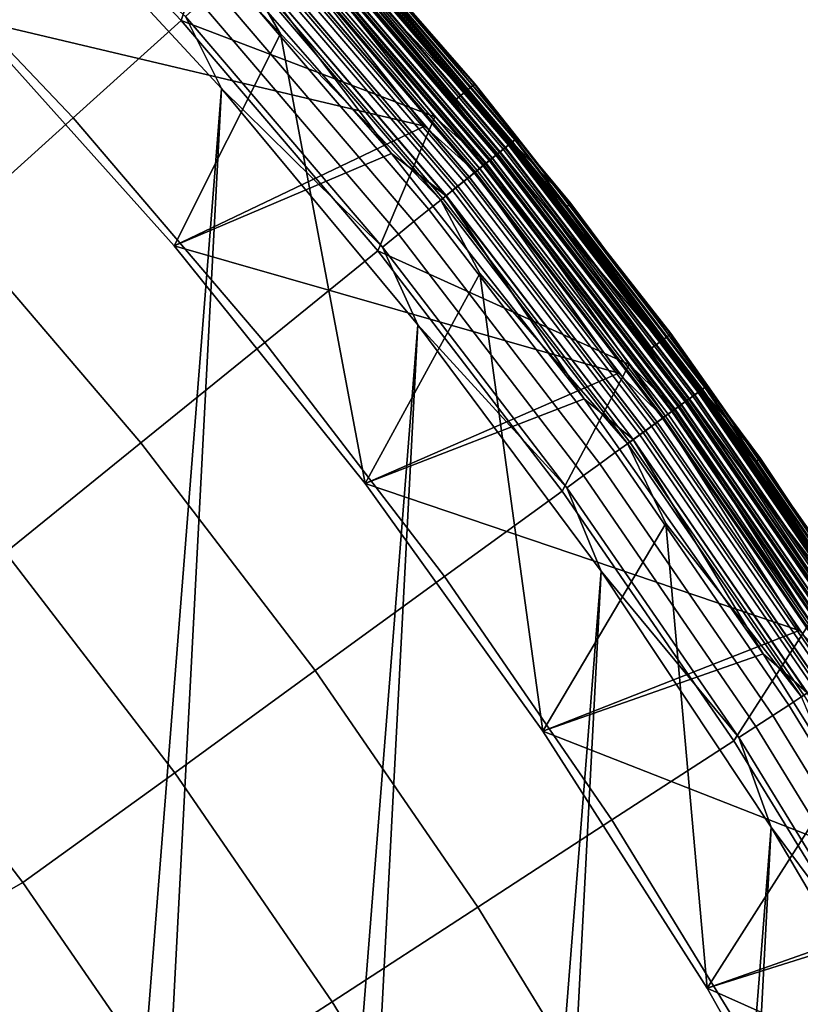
# Model space of a CAD drawing. Header units: metres. Extents: x -167 to 28, y -50 to 27.
# Tile 327 of 331: x 19.07 to 22.67, y 13.31 to 17.85. Entities that reach past the tile are written whole.
import ezdxf

# ---------------------------------------------------------------- set-up
doc = ezdxf.new("R2010")
doc.units = ezdxf.units.M
doc.layers.add('solid_12_065_011_XXX', color=7, linetype='CONTINUOUS')

msp = doc.modelspace()

# ---------------------------------------------------------------- linework, layer by layer
at = {"layer": 'solid_12_065_011_XXX'}
for points in [[(21.613186, 17.000004, 24), (20.602514, 18.059803, 0.996509), (19.612125, 19.130724, 0.996509), (20.678148, 18.125786, 24)], [(18.382111, 18.382111, 129.094391), (19.318964, 17.394875, 129.094391), (19.817278, 17.843557, 127.764793), (18.856258, 18.856258, 127.764793)], [(20.275135, 17.781509, 24.5), (19.299681, 18.835749, 24.5), (18.845184, 17.851133, 24.5), (19.784014, 16.804665, 24.5)], [(18.856258, 18.856258, 127.764793), (19.817278, 17.843557, 127.764793), (20.030563, 18.491367, 126.423683)], [(20.093874, 18.092606, 24.494911), (19.299681, 18.835749, 24.5), (20.275135, 17.781509, 24.5)], [(21.170435, 17.551716, 25.5), (20.206289, 18.653576, 25.5), (20.206289, 18.653576, 110.5), (21.170435, 17.551716, 110.5)], [(20.432768, 18.397747, 110.570518), (21.170435, 17.551716, 110.5), (20.206289, 18.653576, 110.5)], [(20.432701, 18.397686, 25.428843), (20.206289, 18.653576, 25.5), (21.170435, 17.551716, 25.5)], [(21.168413, 17.550016, 111.80262), (20.204359, 18.651772, 111.80262), (20.114178, 18.56856, 125.863533), (21.073925, 17.471725, 125.863533)], [(20.432051, 18.3971, 111.755402), (20.204359, 18.651772, 111.80262), (21.168413, 17.550016, 111.80262)], [(19.041513, 18.570009, 0.2), (20.00272, 17.530422, 0.2), (16.99617, -20.458609, 0.2)], [(19.837223, 17.861515, 0.205801), (20.00272, 17.530422, 0.2), (19.041513, 18.570009, 0.2)], [(20.337305, 18.311792, 126.006737), (21.073925, 17.471725, 125.863533), (20.114178, 18.56856, 125.863533)], [(20.294804, 18.273523, 126.288391), (20.030563, 18.491367, 126.423683), (19.817278, 17.843557, 127.764793), (20.98632, 17.399096, 126.423683)], [(20.246376, 18.229918, 111.503677), (20.939203, 17.356457, 111.5), (18.845179, 17.851141, 111.5), (19.985649, 18.44643, 111.5)], [(17.861126, 17.861126, 130.388458), (18.771425, 16.901869, 130.388458), (19.318964, 17.394875, 129.094391), (18.382111, 18.382111, 129.094391)], [(20.421417, 18.387526, 25.359066), (21.355759, 17.293552, 25.359066), (21.336353, 17.277838, 25.292162), (20.402861, 18.370817, 25.292162)], [(21.355898, 17.293665, 110.64032), (20.421551, 18.387648, 110.64032), (20.403059, 18.370996, 110.707253), (21.336561, 17.278006, 110.707253)], [(21.344669, 17.284573, 111.665352), (20.410812, 18.377977, 111.665352), (20.424082, 18.389927, 111.709244), (21.358545, 17.295809, 111.709244)], [(20.432701, 18.397686, 25.428843), (21.367559, 17.303108, 25.428843), (21.355759, 17.293552, 25.359066), (20.421417, 18.387526, 25.359066)], [(21.36763, 17.303165, 110.570518), (20.432768, 18.397747, 110.570518), (20.421551, 18.387648, 110.64032), (21.355898, 17.293665, 110.64032)], [(21.358545, 17.295809, 111.709244), (20.424082, 18.389927, 111.709244), (20.432051, 18.3971, 111.755402), (21.366879, 17.302557, 111.755402)], [(21.366879, 17.302557, 111.755402), (20.432051, 18.3971, 111.755402), (21.168413, 17.550016, 111.80262)], [(20.432701, 18.397686, 25.428843), (21.170435, 17.551716, 25.5), (21.367559, 17.303108, 25.428843)], [(21.36763, 17.303165, 110.570518), (21.170435, 17.551716, 110.5), (20.432768, 18.397747, 110.570518)], [(21.273874, 17.227243, 111.55777), (20.343115, 18.317022, 111.55777), (20.369818, 18.341066, 111.588661), (21.301798, 17.249857, 111.588661)], [(20.377411, 18.347902, 25.2295), (21.30974, 17.256287, 25.2295), (21.276459, 17.229338, 25.172354), (20.345587, 18.319248, 25.172354)], [(21.310009, 17.256506, 110.769958), (20.377668, 18.348135, 110.769958), (20.3459, 18.31953, 110.827164), (21.276787, 17.229603, 110.827164)], [(21.31155, 17.257753, 24.207253), (20.379143, 18.349463, 24.207253), (20.353754, 18.326601, 24.26996), (21.285, 17.236252, 24.26996)], [(21.301798, 17.249857, 111.588661), (20.369818, 18.341066, 111.588661), (20.392572, 18.361555, 111.624825), (21.325594, 17.269125, 111.624825)], [(20.402861, 18.370817, 25.292162), (21.336353, 17.277838, 25.292162), (21.30974, 17.256287, 25.2295), (20.377411, 18.347902, 25.2295)], [(21.336561, 17.278006, 110.707253), (20.403059, 18.370996, 110.707253), (20.377668, 18.348135, 110.769958), (21.310009, 17.256506, 110.769958)], [(21.330889, 17.273413, 24.140318), (20.397635, 18.366114, 24.140318), (20.379143, 18.349463, 24.207253), (21.31155, 17.257753, 24.207253)], [(21.325594, 17.269125, 111.624825), (20.392572, 18.361555, 111.624825), (20.410812, 18.377977, 111.665352), (21.344669, 17.284573, 111.665352)], [(21.342619, 17.282913, 24.07052), (20.408854, 18.376213, 24.07052), (20.397635, 18.366114, 24.140318), (21.330889, 17.273413, 24.140318)], [(21.342619, 17.282913, 24.07052), (20.655546, 18.106056, 24), (20.408854, 18.376213, 24.07052)], [(19.784006, 16.804676, 111), (20.786774, 17.231077, 111), (19.84016, 18.313055, 111), (18.845224, 17.851091, 111)], [(19.784006, 16.804676, 25), (18.845224, 17.851091, 25), (19.84016, 18.313055, 25), (20.786774, 17.231077, 25)], [(20.11779, 18.11414, 110.994911), (19.84016, 18.313055, 111), (20.786774, 17.231077, 111)], [(20.117317, 18.113714, 25.004999), (20.786774, 17.231077, 25), (19.84016, 18.313055, 25)], [(21.251776, 17.209349, 24.32716), (20.321983, 18.297997, 24.32716), (20.284483, 18.264231, 24.377687), (21.212561, 17.177593, 24.377687)], [(20.321161, 18.297256, 0.714617), (21.250917, 17.208652, 0.714617), (21.220011, 17.183626, 0.626765), (20.291609, 18.270647, 0.626765)], [(21.25083, 17.208584, 126.148933), (20.321079, 18.297182, 126.148933), (20.294804, 18.273523, 126.288391), (21.223352, 17.186333, 126.288391)], [(20.345587, 18.319248, 25.172354), (21.276459, 17.229338, 25.172354), (21.237192, 17.197538, 25.121891), (20.308039, 18.285439, 25.121891)], [(21.276787, 17.229603, 110.827164), (20.3459, 18.31953, 110.827164), (20.308399, 18.285765, 110.877686), (21.23757, 17.197845, 110.877686)], [(21.242519, 17.201853, 111.532928), (20.313131, 18.290026, 111.532928), (20.343115, 18.317022, 111.55777), (21.273874, 17.227243, 111.55777)], [(21.267799, 17.222324, 126.006737), (20.337305, 18.311792, 126.006737), (20.321079, 18.297182, 126.148933), (21.25083, 17.208584, 126.148933)], [(20.342646, 18.316599, 0.806616), (21.273382, 17.226845, 0.806616), (21.250917, 17.208652, 0.714617), (20.321161, 18.297256, 0.714617)], [(21.285, 17.236252, 24.26996), (20.353754, 18.326601, 24.26996), (20.321983, 18.297997, 24.32716), (21.251776, 17.209349, 24.32716)], [(21.267799, 17.222324, 126.006737), (21.073925, 17.471725, 125.863533), (20.337305, 18.311792, 126.006737)], [(20.355745, 18.328396, 0.901425), (21.287083, 17.23794, 0.901425), (21.273382, 17.226845, 0.806616), (20.342646, 18.316599, 0.806616)], [(20.355745, 18.328396, 0.901425), (20.602514, 18.059803, 0.996509), (21.287083, 17.23794, 0.901425)], [(20.26553, 18.247166, 25.079142), (21.192739, 17.161541, 25.079142), (21.144007, 17.12208, 25.044977), (20.218929, 18.205206, 25.044977)], [(21.193159, 17.161882, 110.920509), (20.265932, 18.247526, 110.920509), (20.219364, 18.205597, 110.954758), (21.144461, 17.122446, 110.954758)], [(21.212561, 17.177593, 24.377687), (20.284483, 18.264231, 24.377687), (20.242016, 18.225992, 24.420511), (21.16815, 17.14163, 24.420511)], [(21.172709, 17.145321, 111.503677), (20.246376, 18.229918, 111.503677), (20.280615, 18.260746, 111.51474), (21.208513, 17.174316, 111.51474)], [(20.291609, 18.270647, 0.626765), (21.220011, 17.183626, 0.626765), (21.181116, 17.152128, 0.544336), (20.254414, 18.237156, 0.544336)], [(20.308039, 18.285439, 25.121891), (21.237192, 17.197538, 25.121891), (21.192739, 17.161541, 25.079142), (20.26553, 18.247166, 25.079142)], [(21.23757, 17.197845, 110.877686), (20.308399, 18.285765, 110.877686), (20.265932, 18.247526, 110.920509), (21.193159, 17.161882, 110.920509)], [(21.208513, 17.174316, 111.51474), (20.280615, 18.260746, 111.51474), (20.313131, 18.290026, 111.532928), (21.242519, 17.201853, 111.532928)], [(21.223352, 17.186333, 126.288391), (20.294804, 18.273523, 126.288391), (20.98632, 17.399096, 126.423683)], [(20.218929, 18.205206, 25.044977), (21.144007, 17.12208, 25.044977), (21.09199, 17.079956, 25.020092), (20.169188, 18.160418, 25.020092)], [(21.144461, 17.122446, 110.954758), (20.219364, 18.205597, 110.954758), (20.169645, 18.16083, 110.979729), (21.092468, 17.080343, 110.979729)], [(21.16815, 17.14163, 24.420511), (20.242016, 18.225992, 24.420511), (20.195448, 18.184063, 24.454756), (21.119452, 17.102194, 24.454756)], [(20.254414, 18.237156, 0.544336), (21.181116, 17.152128, 0.544336), (21.134794, 17.114618, 0.468529), (20.210119, 18.197273, 0.468529)], [(21.172709, 17.145321, 111.503677), (20.939203, 17.356457, 111.5), (20.246376, 18.229918, 111.503677)], [(20.169188, 18.160418, 25.020092), (21.09199, 17.079956, 25.020092), (21.037746, 17.036032, 25.004999), (20.117317, 18.113714, 25.004999)], [(21.092468, 17.080343, 110.979729), (20.169645, 18.16083, 110.979729), (20.11779, 18.11414, 110.994911), (21.03824, 17.036432, 110.994911)], [(21.119452, 17.102194, 24.454756), (20.195448, 18.184063, 24.454756), (20.145729, 18.139296, 24.479727), (21.067457, 17.060091, 24.479727)], [(20.210119, 18.197273, 0.468529), (21.134794, 17.114618, 0.468529), (21.08172, 17.071642, 0.400443), (20.159369, 18.151577, 0.400443)], [(21.067457, 17.060091, 24.479727), (20.145729, 18.139296, 24.479727), (20.093874, 18.092606, 24.494911), (21.013231, 17.016178, 24.494911)], [(20.159369, 18.151577, 0.400443), (21.08172, 17.071642, 0.400443), (21.022667, 17.023819, 0.34107), (20.102898, 18.100731, 0.34107)], [(20.117317, 18.113714, 25.004999), (21.037746, 17.036032, 25.004999), (20.786774, 17.231077, 25)], [(21.03824, 17.036432, 110.994911), (20.11779, 18.11414, 110.994911), (20.786774, 17.231077, 111)], [(20.655546, 18.106056, 24), (21.589863, 16.981134, 24), (21.613186, 17.000004, 24), (20.678148, 18.125786, 24)], [(20.102898, 18.100731, 0.34107), (21.022667, 17.023819, 0.34107), (20.95849, 16.971849, 0.291271), (20.041529, 18.045473, 0.291271)], [(21.013231, 17.016178, 24.494911), (20.093874, 18.092606, 24.494911), (20.275135, 17.781509, 24.5)], [(21.342619, 17.282913, 24.07052), (21.589863, 16.981134, 24), (20.655546, 18.106056, 24)], [(20.041529, 18.045473, 0.291271), (20.95849, 16.971849, 0.291271), (20.890121, 16.916487, 0.25177), (19.976152, 17.986609, 0.25177)], [(22.487572, 15.825263, 24), (21.534498, 16.937693, 0.996509), (20.602514, 18.059803, 0.996509), (21.613186, 17.000004, 24)], [(21.287083, 17.23794, 0.901425), (20.602514, 18.059803, 0.996509), (21.534498, 16.937693, 0.996509)], [(19.976152, 17.986609, 0.25177), (20.890121, 16.916487, 0.25177), (20.818558, 16.858536, 0.223141), (19.907719, 17.924992, 0.223141)], [(19.907719, 17.924992, 0.223141), (20.818558, 16.858536, 0.223141), (20.744837, 16.798838, 0.205801), (19.837223, 17.861515, 0.205801)], [(18.845179, 17.851141, 111.5), (19.783991, 16.804691, 111.5), (19.784006, 16.804676, 111), (18.845224, 17.851091, 111)], [(20.939203, 17.356457, 111.5), (19.783991, 16.804691, 111.5), (18.845179, 17.851141, 111.5)], [(19.784014, 16.804665, 24.5), (18.845184, 17.851133, 24.5), (18.845224, 17.851091, 25), (19.784006, 16.804676, 25)], [(19.318964, 17.394875, 129.094391), (20.202866, 16.359959, 129.094391), (20.723978, 16.781946, 127.764793), (19.817278, 17.843557, 127.764793)], [(19.817278, 17.843557, 127.764793), (20.723978, 16.781946, 127.764793), (20.98632, 17.399096, 126.423683)], [(19.837223, 17.861515, 0.205801), (20.744837, 16.798838, 0.205801), (20.00272, 17.530422, 0.2)], [(20.275135, 17.781509, 24.5), (19.784014, 16.804665, 24.5), (20.664789, 15.708932, 24.5)], [(21.013231, 17.016178, 24.494911), (20.275135, 17.781509, 24.5), (20.664789, 15.708932, 24.5), (21.193026, 16.676897, 24.5)], [(20.00272, 17.530422, 0.2), (18.060774, -19.525187, 0.2), (16.99617, -20.458609, 0.2)], [(20.00272, 17.530422, 0.2), (20.9072, 16.441216, 0.2), (18.060774, -19.525187, 0.2)], [(20.744837, 16.798838, 0.205801), (20.9072, 16.441216, 0.2), (20.00272, 17.530422, 0.2)], [(22.072462, 16.398512, 111.80262), (21.168413, 17.550016, 111.80262), (21.073925, 17.471725, 125.863533), (21.973946, 16.325357, 125.863533)], [(21.366879, 17.302557, 111.755402), (21.168413, 17.550016, 111.80262), (22.072462, 16.398512, 111.80262)], [(22.07457, 16.400103, 25.5), (21.170435, 17.551716, 25.5), (21.170435, 17.551716, 110.5), (22.07457, 16.400103, 110.5)], [(21.36763, 17.303165, 110.570518), (22.07457, 16.400103, 110.5), (21.170435, 17.551716, 110.5)], [(21.367559, 17.303108, 25.428843), (21.170435, 17.551716, 25.5), (22.07457, 16.400103, 25.5)], [(21.267799, 17.222324, 126.006737), (21.973946, 16.325357, 125.863533), (21.073925, 17.471725, 125.863533)], [(18.771425, 16.901869, 130.388458), (19.630276, 15.896284, 130.388458), (20.202866, 16.359959, 129.094391), (19.318964, 17.394875, 129.094391)], [(21.223352, 17.186333, 126.288391), (20.98632, 17.399096, 126.423683), (20.723978, 16.781946, 127.764793), (21.882599, 16.257492, 126.423683)], [(21.172709, 17.145321, 111.503677), (21.833395, 16.217268, 111.5), (19.783991, 16.804691, 111.5), (20.939203, 17.356457, 111.5)], [(21.355759, 17.293552, 25.359066), (22.231565, 16.152178, 25.359066), (22.211365, 16.137501, 25.292162), (21.336353, 17.277838, 25.292162)], [(22.231712, 16.152285, 110.64032), (21.355898, 17.293665, 110.64032), (21.336561, 17.278006, 110.707253), (22.21158, 16.137657, 110.707253)], [(22.220022, 16.143791, 111.665352), (21.344669, 17.284573, 111.665352), (21.358545, 17.295809, 111.709244), (22.234468, 16.154285, 111.709244)], [(21.367559, 17.303108, 25.428843), (22.243851, 16.161102, 25.428843), (22.231565, 16.152178, 25.359066), (21.355759, 17.293552, 25.359066)], [(22.243923, 16.161156, 110.570518), (21.36763, 17.303165, 110.570518), (21.355898, 17.293665, 110.64032), (22.231712, 16.152285, 110.64032)], [(22.234468, 16.154285, 111.709244), (21.358545, 17.295809, 111.709244), (21.366879, 17.302557, 111.755402), (22.243143, 16.160589, 111.755402)], [(22.243143, 16.160589, 111.755402), (21.366879, 17.302557, 111.755402), (22.072462, 16.398512, 111.80262)], [(21.367559, 17.303108, 25.428843), (22.07457, 16.400103, 25.5), (22.243851, 16.161102, 25.428843)], [(22.243923, 16.161156, 110.570518), (22.07457, 16.400103, 110.5), (21.36763, 17.303165, 110.570518)], [(22.146324, 16.090246, 111.55777), (21.273874, 17.227243, 111.55777), (21.301798, 17.249857, 111.588661), (22.175392, 16.111366, 111.588661)], [(21.30974, 17.256287, 25.2295), (22.183659, 16.117373, 25.2295), (22.149015, 16.092201, 25.172354), (21.276459, 17.229338, 25.172354)], [(22.183941, 16.117577, 110.769958), (21.310009, 17.256506, 110.769958), (21.276787, 17.229603, 110.827164), (22.149355, 16.092449, 110.827164)], [(22.185545, 16.118742, 24.207253), (21.31155, 17.257753, 24.207253), (21.285, 17.236252, 24.26996), (22.157906, 16.09866, 24.26996)], [(22.175392, 16.111366, 111.588661), (21.301798, 17.249857, 111.588661), (21.325594, 17.269125, 111.624825), (22.200165, 16.129364, 111.624825)], [(21.336353, 17.277838, 25.292162), (22.211365, 16.137501, 25.292162), (22.183659, 16.117373, 25.2295), (21.30974, 17.256287, 25.2295)], [(22.21158, 16.137657, 110.707253), (21.336561, 17.278006, 110.707253), (21.310009, 17.256506, 110.769958), (22.183941, 16.117577, 110.769958)], [(22.205677, 16.133368, 24.140318), (21.330889, 17.273413, 24.140318), (21.31155, 17.257753, 24.207253), (22.185545, 16.118742, 24.207253)], [(22.200165, 16.129364, 111.624825), (21.325594, 17.269125, 111.624825), (21.344669, 17.284573, 111.665352), (22.220022, 16.143791, 111.665352)], [(22.217888, 16.142241, 24.07052), (21.342619, 17.282913, 24.07052), (21.330889, 17.273413, 24.140318), (22.205677, 16.133368, 24.140318)], [(22.217888, 16.142241, 24.07052), (21.589863, 16.981134, 24), (21.342619, 17.282913, 24.07052)], [(20.664787, 15.708934, 111), (21.674427, 16.100286, 111), (20.786774, 17.231077, 111), (19.784006, 16.804676, 111)], [(20.664787, 15.708934, 25), (19.784006, 16.804676, 25), (20.786774, 17.231077, 25), (21.674427, 16.100286, 25)], [(21.03824, 17.036432, 110.994911), (20.786774, 17.231077, 111), (21.674427, 16.100286, 111)], [(21.037746, 17.036032, 25.004999), (21.674427, 16.100286, 25), (20.786774, 17.231077, 25)], [(22.078283, 16.040812, 111.51474), (21.208513, 17.174316, 111.51474), (21.242519, 17.201853, 111.532928), (22.113682, 16.06653, 111.532928)], [(22.12332, 16.073532, 24.32716), (21.251776, 17.209349, 24.32716), (21.212561, 17.177593, 24.377687), (22.082495, 16.043871, 24.377687)], [(21.250917, 17.208652, 0.714617), (22.122425, 16.072882, 0.714617), (22.090252, 16.049507, 0.626765), (21.220011, 17.183626, 0.626765)], [(22.122334, 16.072817, 126.148933), (21.25083, 17.208584, 126.148933), (21.223352, 17.186333, 126.288391), (22.093731, 16.052034, 126.288391)], [(21.276459, 17.229338, 25.172354), (22.149015, 16.092201, 25.172354), (22.108137, 16.062502, 25.121891), (21.237192, 17.197538, 25.121891)], [(22.149355, 16.092449, 110.827164), (21.276787, 17.229603, 110.827164), (21.23757, 17.197845, 110.877686), (22.10853, 16.062788, 110.877686)], [(22.113682, 16.06653, 111.532928), (21.242519, 17.201853, 111.532928), (21.273874, 17.227243, 111.55777), (22.146324, 16.090246, 111.55777)], [(22.139999, 16.085651, 126.006737), (21.267799, 17.222324, 126.006737), (21.25083, 17.208584, 126.148933), (22.122334, 16.072817, 126.148933)], [(21.273382, 17.226845, 0.806616), (22.145811, 16.089874, 0.806616), (22.122425, 16.072882, 0.714617), (21.250917, 17.208652, 0.714617)], [(22.157906, 16.09866, 24.26996), (21.285, 17.236252, 24.26996), (21.251776, 17.209349, 24.32716), (22.12332, 16.073532, 24.32716)], [(22.139999, 16.085651, 126.006737), (21.973946, 16.325357, 125.863533), (21.267799, 17.222324, 126.006737)], [(21.287083, 17.23794, 0.901425), (22.160074, 16.100235, 0.901425), (22.145811, 16.089874, 0.806616), (21.273382, 17.226845, 0.806616)], [(21.287083, 17.23794, 0.901425), (21.534498, 16.937693, 0.996509), (22.160074, 16.100235, 0.901425)], [(21.192739, 17.161541, 25.079142), (22.061861, 16.028881, 25.079142), (22.011129, 15.992022, 25.044977), (21.144007, 17.12208, 25.044977)], [(22.062298, 16.029198, 110.920509), (21.193159, 17.161882, 110.920509), (21.144461, 17.122446, 110.954758), (22.011602, 15.992366, 110.954758)], [(22.082495, 16.043871, 24.377687), (21.212561, 17.177593, 24.377687), (21.16815, 17.14163, 24.420511), (22.036263, 16.010283, 24.420511)], [(22.041008, 16.013731, 111.503677), (21.172709, 17.145321, 111.503677), (21.208513, 17.174316, 111.51474), (22.078283, 16.040812, 111.51474)], [(21.220011, 17.183626, 0.626765), (22.090252, 16.049507, 0.626765), (22.049761, 16.020088, 0.544336), (21.181116, 17.152128, 0.544336)], [(21.237192, 17.197538, 25.121891), (22.108137, 16.062502, 25.121891), (22.061861, 16.028881, 25.079142), (21.192739, 17.161541, 25.079142)], [(22.10853, 16.062788, 110.877686), (21.23757, 17.197845, 110.877686), (21.193159, 17.161882, 110.920509), (22.062298, 16.029198, 110.920509)], [(22.093731, 16.052034, 126.288391), (21.223352, 17.186333, 126.288391), (21.882599, 16.257492, 126.423683)], [(21.134794, 17.114618, 0.468529), (22.001539, 15.985054, 0.468529), (21.946289, 15.944913, 0.400443), (21.08172, 17.071642, 0.400443)], [(21.144007, 17.12208, 25.044977), (22.011129, 15.992022, 25.044977), (21.956978, 15.952679, 25.020092), (21.09199, 17.079956, 25.020092)], [(22.011602, 15.992366, 110.954758), (21.144461, 17.122446, 110.954758), (21.092468, 17.080343, 110.979729), (21.957478, 15.953041, 110.979729)], [(22.036263, 16.010283, 24.420511), (21.16815, 17.14163, 24.420511), (21.119452, 17.102194, 24.454756), (21.985567, 15.97345, 24.454756)], [(21.181116, 17.152128, 0.544336), (22.049761, 16.020088, 0.544336), (22.001539, 15.985054, 0.468529), (21.134794, 17.114618, 0.468529)], [(22.041008, 16.013731, 111.503677), (21.833395, 16.217268, 111.5), (21.172709, 17.145321, 111.503677)], [(21.08172, 17.071642, 0.400443), (21.946289, 15.944913, 0.400443), (21.884813, 15.900248, 0.34107), (21.022667, 17.023819, 0.34107)], [(21.09199, 17.079956, 25.020092), (21.956978, 15.952679, 25.020092), (21.900513, 15.911654, 25.004999), (21.037746, 17.036032, 25.004999)], [(21.957478, 15.953041, 110.979729), (21.092468, 17.080343, 110.979729), (21.03824, 17.036432, 110.994911), (21.901026, 15.912027, 110.994911)], [(21.985567, 15.97345, 24.454756), (21.119452, 17.102194, 24.454756), (21.067457, 17.060091, 24.479727), (21.931442, 15.934125, 24.479727)], [(21.022667, 17.023819, 0.34107), (21.884813, 15.900248, 0.34107), (21.818005, 15.851708, 0.291271), (20.95849, 16.971849, 0.291271)], [(21.931442, 15.934125, 24.479727), (21.067457, 17.060091, 24.479727), (21.013231, 17.016178, 24.494911), (21.87499, 15.893111, 24.494911)], [(21.037746, 17.036032, 25.004999), (21.900513, 15.911654, 25.004999), (21.674427, 16.100286, 25)], [(21.901026, 15.912027, 110.994911), (21.03824, 17.036432, 110.994911), (21.674427, 16.100286, 111)], [(21.87499, 15.893111, 24.494911), (21.013231, 17.016178, 24.494911), (21.193026, 16.676897, 24.5)], [(21.589863, 16.981134, 24), (22.462809, 15.808321, 24), (22.487572, 15.825263, 24), (21.613186, 17.000004, 24)], [(22.217888, 16.142241, 24.07052), (22.462809, 15.808321, 24), (21.589863, 16.981134, 24)], [(20.95849, 16.971849, 0.291271), (21.818005, 15.851708, 0.291271), (21.746834, 15.799999, 0.25177), (20.890121, 16.916487, 0.25177)], [(23.297878, 14.606132, 24), (22.405439, 15.767573, 0.996509), (21.534498, 16.937693, 0.996509), (22.487572, 15.825263, 24)], [(22.160074, 16.100235, 0.901425), (21.534498, 16.937693, 0.996509), (22.405439, 15.767573, 0.996509)], [(19.630276, 15.896284, 130.388458), (18.771425, 16.901869, 130.388458), (18.176056, 16.365795, 131.643692), (19.007666, 15.392105, 131.643692)], [(20.890121, 16.916487, 0.25177), (21.746834, 15.799999, 0.25177), (21.672335, 15.745872, 0.223141), (20.818558, 16.858536, 0.223141)], [(20.818558, 16.858536, 0.223141), (21.672335, 15.745872, 0.223141), (21.595589, 15.690114, 0.205801), (20.744837, 16.798838, 0.205801)], [(19.783991, 16.804691, 111.5), (20.664789, 15.70893, 111.5), (20.664787, 15.708934, 111), (19.784006, 16.804676, 111)], [(21.833395, 16.217268, 111.5), (20.664789, 15.70893, 111.5), (19.783991, 16.804691, 111.5)], [(20.664789, 15.708932, 24.5), (19.784014, 16.804665, 24.5), (19.784006, 16.804676, 25), (20.664787, 15.708934, 25)], [(20.744837, 16.798838, 0.205801), (21.595589, 15.690114, 0.205801), (20.9072, 16.441216, 0.2)], [(20.202866, 16.359959, 129.094391), (21.031393, 15.280202, 129.094391), (21.573875, 15.674338, 127.764793), (20.723978, 16.781946, 127.764793)], [(20.723978, 16.781946, 127.764793), (21.573875, 15.674338, 127.764793), (21.882599, 16.257492, 126.423683)], [(21.193026, 16.676897, 24.5), (20.664789, 15.708932, 24.5), (21.484915, 14.567171, 24.5)], [(21.87499, 15.893111, 24.494911), (21.193026, 16.676897, 24.5), (21.484915, 14.567171, 24.5), (22.050821, 15.524961, 24.5)], [(20.9072, 16.441216, 0.2), (19.07415, -18.536488, 0.2), (18.060774, -19.525187, 0.2)], [(20.9072, 16.441216, 0.2), (21.75247, 15.305375, 0.2), (19.07415, -18.536488, 0.2)], [(21.595589, 15.690114, 0.205801), (21.75247, 15.305375, 0.2), (20.9072, 16.441216, 0.2)], [(22.913942, 15.200525, 111.80262), (22.072462, 16.398512, 111.80262), (21.973946, 16.325357, 125.863533), (22.811684, 15.1327, 125.863533)], [(22.243143, 16.160589, 111.755402), (22.072462, 16.398512, 111.80262), (22.913942, 15.200525, 111.80262)], [(22.916132, 15.202002, 25.5), (22.07457, 16.400103, 25.5), (22.07457, 16.400103, 110.5), (22.916132, 15.202002, 110.5)], [(22.243923, 16.161156, 110.570518), (22.916132, 15.202002, 110.5), (22.07457, 16.400103, 110.5)], [(22.243851, 16.161102, 25.428843), (22.07457, 16.400103, 25.5), (22.916132, 15.202002, 25.5)], [(19.630276, 15.896284, 130.388458), (20.43532, 14.84713, 130.388458), (21.031393, 15.280202, 129.094391), (20.202866, 16.359959, 129.094391)], [(22.139999, 16.085651, 126.006737), (22.811684, 15.1327, 125.863533), (21.973946, 16.325357, 125.863533)], [(22.364641, 14.523767, 127.764793), (22.716854, 15.069793, 126.423683), (21.882599, 16.257492, 126.423683), (21.573875, 15.674338, 127.764793)], [(22.093731, 16.052034, 126.288391), (21.882599, 16.257492, 126.423683), (22.716854, 15.069793, 126.423683)], [(22.041008, 16.013731, 111.503677), (22.665642, 15.032155, 111.5), (20.664789, 15.70893, 111.5), (21.833395, 16.217268, 111.5)], [(22.243851, 16.161102, 25.428843), (23.059172, 14.974802, 25.428843), (23.046438, 14.966532, 25.359066), (22.231565, 16.152178, 25.359066)], [(23.059248, 14.974852, 110.570518), (22.243923, 16.161156, 110.570518), (22.231712, 16.152285, 110.64032), (23.046589, 14.96663, 110.64032)], [(23.049446, 14.968485, 111.709244), (22.234468, 16.154285, 111.709244), (22.243143, 16.160589, 111.755402), (23.058439, 14.974325, 111.755402)], [(23.058439, 14.974325, 111.755402), (22.243143, 16.160589, 111.755402), (22.913942, 15.200525, 111.80262)], [(22.243851, 16.161102, 25.428843), (22.916132, 15.202002, 25.5), (23.059172, 14.974802, 25.428843)], [(23.059248, 14.974852, 110.570518), (22.916132, 15.202002, 110.5), (22.243923, 16.161156, 110.570518)], [(22.183659, 16.117373, 25.2295), (22.996775, 14.93428, 25.2295), (22.960861, 14.910957, 25.172354), (22.149015, 16.092201, 25.172354)], [(22.997066, 14.93447, 110.769958), (22.183941, 16.117577, 110.769958), (22.149355, 16.092449, 110.827164), (22.961214, 14.911186, 110.827164)], [(22.99873, 14.93555, 24.207253), (22.185545, 16.118742, 24.207253), (22.157906, 16.09866, 24.26996), (22.970078, 14.916943, 24.26996)], [(22.988205, 14.928716, 111.588661), (22.175392, 16.111366, 111.588661), (22.200165, 16.129364, 111.624825), (23.013885, 14.945393, 111.624825)], [(22.211365, 16.137501, 25.292162), (23.025496, 14.952932, 25.292162), (22.996775, 14.93428, 25.2295), (22.183659, 16.117373, 25.2295)], [(23.025721, 14.953077, 110.707253), (22.21158, 16.137657, 110.707253), (22.183941, 16.117577, 110.769958), (22.997066, 14.93447, 110.769958)], [(23.0196, 14.949102, 24.140318), (22.205677, 16.133368, 24.140318), (22.185545, 16.118742, 24.207253), (22.99873, 14.93555, 24.207253)], [(23.013885, 14.945393, 111.624825), (22.200165, 16.129364, 111.624825), (22.220022, 16.143791, 111.665352), (23.03447, 14.95876, 111.665352)], [(23.032259, 14.957324, 24.07052), (22.217888, 16.142241, 24.07052), (22.205677, 16.133368, 24.140318), (23.0196, 14.949102, 24.140318)], [(22.231565, 16.152178, 25.359066), (23.046438, 14.966532, 25.359066), (23.025496, 14.952932, 25.292162), (22.211365, 16.137501, 25.292162)], [(23.046589, 14.96663, 110.64032), (22.231712, 16.152285, 110.64032), (22.21158, 16.137657, 110.707253), (23.025721, 14.953077, 110.707253)], [(23.032259, 14.957324, 24.07052), (22.462809, 15.808321, 24), (22.217888, 16.142241, 24.07052)], [(23.03447, 14.95876, 111.665352), (22.220022, 16.143791, 111.665352), (22.234468, 16.154285, 111.709244), (23.049446, 14.968485, 111.709244)], [(21.484909, 14.567173, 111), (22.500669, 14.923799, 111), (21.674427, 16.100286, 111), (20.664787, 15.708934, 111)], [(21.484909, 14.567173, 25), (20.664787, 15.708934, 25), (21.674427, 16.100286, 25), (22.500669, 14.923799, 25)], [(21.901026, 15.912027, 110.994911), (21.674427, 16.100286, 111), (22.500669, 14.923799, 111)], [(21.900513, 15.911654, 25.004999), (22.500669, 14.923799, 25), (21.674427, 16.100286, 25)], [(22.887537, 14.863339, 111.51474), (22.078283, 16.040812, 111.51474), (22.113682, 16.06653, 111.532928), (22.924232, 14.887171, 111.532928)], [(22.934223, 14.89366, 24.32716), (22.12332, 16.073532, 24.32716), (22.082495, 16.043871, 24.377687), (22.891903, 14.866176, 24.377687)], [(22.122425, 16.072882, 0.714617), (22.933296, 14.893057, 0.714617), (22.899944, 14.871397, 0.626765), (22.090252, 16.049507, 0.626765)], [(22.933203, 14.892996, 126.148933), (22.122334, 16.072817, 126.148933), (22.093731, 16.052034, 126.288391), (22.903549, 14.873739, 126.288391)], [(22.149015, 16.092201, 25.172354), (22.960861, 14.910957, 25.172354), (22.918486, 14.883438, 25.121891), (22.108137, 16.062502, 25.121891)], [(22.961214, 14.911186, 110.827164), (22.149355, 16.092449, 110.827164), (22.10853, 16.062788, 110.877686), (22.918892, 14.883703, 110.877686)], [(22.924232, 14.887171, 111.532928), (22.113682, 16.06653, 111.532928), (22.146324, 16.090246, 111.55777), (22.958071, 14.909145, 111.55777)], [(22.951515, 14.904888, 126.006737), (22.139999, 16.085651, 126.006737), (22.122334, 16.072817, 126.148933), (22.933203, 14.892996, 126.148933)], [(22.145811, 16.089874, 0.806616), (22.957541, 14.908801, 0.806616), (22.933296, 14.893057, 0.714617), (22.122425, 16.072882, 0.714617)], [(22.970078, 14.916943, 24.26996), (22.157906, 16.09866, 24.26996), (22.12332, 16.073532, 24.32716), (22.934223, 14.89366, 24.32716)], [(22.951515, 14.904888, 126.006737), (22.811684, 15.1327, 125.863533), (22.139999, 16.085651, 126.006737)], [(22.160074, 16.100235, 0.901425), (22.972324, 14.918403, 0.901425), (22.957541, 14.908801, 0.806616), (22.145811, 16.089874, 0.806616)], [(22.958071, 14.909145, 111.55777), (22.146324, 16.090246, 111.55777), (22.175392, 16.111366, 111.588661), (22.988205, 14.928716, 111.588661)], [(22.160074, 16.100235, 0.901425), (22.405439, 15.767573, 0.996509), (22.972324, 14.918403, 0.901425)], [(22.061861, 16.028881, 25.079142), (22.870512, 14.852284, 25.079142), (22.817923, 14.818131, 25.044977), (22.011129, 15.992022, 25.044977)], [(22.870966, 14.852579, 110.920509), (22.062298, 16.029198, 110.920509), (22.011602, 15.992366, 110.954758), (22.818413, 14.81845, 110.954758)], [(22.891903, 14.866176, 24.377687), (22.082495, 16.043871, 24.377687), (22.036263, 16.010283, 24.420511), (22.843977, 14.835052, 24.420511)], [(22.848896, 14.838246, 111.503677), (22.041008, 16.013731, 111.503677), (22.078283, 16.040812, 111.51474), (22.887537, 14.863339, 111.51474)], [(22.090252, 16.049507, 0.626765), (22.899944, 14.871397, 0.626765), (22.857969, 14.844138, 0.544336), (22.049761, 16.020088, 0.544336)], [(22.108137, 16.062502, 25.121891), (22.918486, 14.883438, 25.121891), (22.870512, 14.852284, 25.079142), (22.061861, 16.028881, 25.079142)], [(22.918892, 14.883703, 110.877686), (22.10853, 16.062788, 110.877686), (22.062298, 16.029198, 110.920509), (22.870966, 14.852579, 110.920509)], [(22.903549, 14.873739, 126.288391), (22.093731, 16.052034, 126.288391), (22.716854, 15.069793, 126.423683)], [(22.001539, 15.985054, 0.468529), (22.80798, 14.811676, 0.468529), (22.750706, 14.774481, 0.400443), (21.946289, 15.944913, 0.400443)], [(22.011129, 15.992022, 25.044977), (22.817923, 14.818131, 25.044977), (22.761786, 14.781676, 25.020092), (21.956978, 15.952679, 25.020092)], [(22.818413, 14.81845, 110.954758), (22.011602, 15.992366, 110.954758), (21.957478, 15.953041, 110.979729), (22.762302, 14.782013, 110.979729)], [(22.843977, 14.835052, 24.420511), (22.036263, 16.010283, 24.420511), (21.985567, 15.97345, 24.454756), (22.791422, 14.800923, 24.454756)], [(22.049761, 16.020088, 0.544336), (22.857969, 14.844138, 0.544336), (22.80798, 14.811676, 0.468529), (22.001539, 15.985054, 0.468529)], [(22.848896, 14.838246, 111.503677), (22.665642, 15.032155, 111.5), (22.041008, 16.013731, 111.503677)], [(22.735313, 14.764485, 24.479727), (21.931442, 15.934125, 24.479727), (21.87499, 15.893111, 24.494911), (22.676794, 14.726481, 24.494911)], [(21.946289, 15.944913, 0.400443), (22.750706, 14.774481, 0.400443), (22.686975, 14.733094, 0.34107), (21.884813, 15.900248, 0.34107)], [(21.956978, 15.952679, 25.020092), (22.761786, 14.781676, 25.020092), (22.703249, 14.743663, 25.004999), (21.900513, 15.911654, 25.004999)], [(22.762302, 14.782013, 110.979729), (21.957478, 15.953041, 110.979729), (21.901026, 15.912027, 110.994911), (22.703783, 14.744009, 110.994911)], [(22.791422, 14.800923, 24.454756), (21.985567, 15.97345, 24.454756), (21.931442, 15.934125, 24.479727), (22.735313, 14.764485, 24.479727)], [(20.43532, 14.84713, 130.388458), (19.630276, 15.896284, 130.388458), (19.007666, 15.392105, 131.643692), (19.787178, 14.376226, 131.643692)], [(21.884813, 15.900248, 0.34107), (22.686975, 14.733094, 0.34107), (22.617718, 14.688118, 0.291271), (21.818005, 15.851708, 0.291271)], [(22.676794, 14.726481, 24.494911), (21.87499, 15.893111, 24.494911), (22.050821, 15.524961, 24.5)], [(21.900513, 15.911654, 25.004999), (22.703249, 14.743663, 25.004999), (22.500669, 14.923799, 25)], [(22.703783, 14.744009, 110.994911), (21.901026, 15.912027, 110.994911), (22.500669, 14.923799, 111)], [(21.818005, 15.851708, 0.291271), (22.617718, 14.688118, 0.291271), (22.543938, 14.640204, 0.25177), (21.746834, 15.799999, 0.25177)], [(21.746834, 15.799999, 0.25177), (22.543938, 14.640204, 0.25177), (22.466709, 14.590051, 0.223141), (21.672335, 15.745872, 0.223141)], [(22.462809, 15.808321, 24), (23.272623, 14.589921, 24), (23.297878, 14.606132, 24), (22.487572, 15.825263, 24)], [(23.032259, 14.957324, 24.07052), (23.272623, 14.589921, 24), (22.462809, 15.808321, 24)], [(24.042204, 13.3455, 24), (23.212866, 14.552764, 0.996509), (22.405439, 15.767573, 0.996509), (23.297878, 14.606132, 24)], [(22.972324, 14.918403, 0.901425), (22.405439, 15.767573, 0.996509), (23.212866, 14.552764, 0.996509)], [(20.664789, 15.70893, 111.5), (21.484938, 14.567137, 111.5), (21.484909, 14.567173, 111), (20.664787, 15.708934, 111)], [(21.484915, 14.567171, 24.5), (20.664789, 15.708932, 24.5), (20.664787, 15.708934, 25), (21.484909, 14.567173, 25)], [(22.665642, 15.032155, 111.5), (21.484938, 14.567137, 111.5), (20.664789, 15.70893, 111.5)], [(21.672335, 15.745872, 0.223141), (22.466709, 14.590051, 0.223141), (22.38715, 14.538385, 0.205801), (21.595589, 15.690114, 0.205801)], [(21.031393, 15.280202, 129.094391), (21.802275, 14.158563, 129.094391), (22.364641, 14.523767, 127.764793), (21.573875, 15.674338, 127.764793)], [(21.595589, 15.690114, 0.205801), (22.38715, 14.538385, 0.205801), (21.75247, 15.305375, 0.2)], [(22.050821, 15.524961, 24.5), (21.484915, 14.567171, 24.5), (22.242064, 13.382622, 24.5)], [(22.676794, 14.726481, 24.494911), (22.050821, 15.524961, 24.5), (22.242064, 13.382622, 24.5), (22.846098, 14.328956, 24.5)], [(19.787178, 14.376226, 131.643692), (19.007666, 15.392105, 131.643692), (18.33506, 14.850637, 132.856903), (19.087267, 13.870547, 132.856903)], [(21.75247, 15.305375, 0.2), (20.033514, -17.49522, 0.2), (19.07415, -18.536488, 0.2)], [(21.75247, 15.305375, 0.2), (22.53614, 14.126105, 0.2), (20.033514, -17.49522, 0.2)], [(22.38715, 14.538385, 0.205801), (22.53614, 14.126105, 0.2), (21.75247, 15.305375, 0.2)], [(20.43532, 14.84713, 130.388458), (21.184353, 13.75728, 130.388458), (21.802275, 14.158563, 129.094391), (21.031393, 15.280202, 129.094391)], [(23.094107, 13.333388, 127.764793), (23.486713, 13.839378, 126.423683), (22.716854, 15.069793, 126.423683), (22.364641, 14.523767, 127.764793)], [(22.848896, 14.838246, 111.503677), (23.433632, 13.804413, 111.5), (21.484938, 14.567137, 111.5), (22.665642, 15.032155, 111.5)], [(22.242073, 13.382609, 111), (23.263136, 13.704976, 111), (22.500669, 14.923799, 111), (21.484909, 14.567173, 111)], [(22.242073, 13.382609, 25), (21.484909, 14.567173, 25), (22.500669, 14.923799, 25), (23.263136, 13.704976, 25)], [(22.703783, 14.744009, 110.994911), (22.500669, 14.923799, 111), (23.263136, 13.704976, 111)], [(22.703249, 14.743663, 25.004999), (23.263136, 13.704976, 25), (22.500669, 14.923799, 25)], [(19.087267, 13.870547, 132.856903), (18.33506, 14.850637, 132.856903), (17.547983, 14.354553, 134.024979), (18.280304, 13.409527, 134.024979)], [(21.184353, 13.75728, 130.388458), (20.43532, 14.84713, 130.388458), (19.787178, 14.376226, 131.643692), (20.512453, 13.320943, 131.643692)], [(22.686975, 14.733094, 0.34107), (23.426954, 13.525558, 0.34107), (23.355438, 13.484268, 0.291271), (22.617718, 14.688118, 0.291271)], [(22.617718, 14.688118, 0.291271), (23.355438, 13.484268, 0.291271), (23.279251, 13.440282, 0.25177), (22.543938, 14.640204, 0.25177)], [(22.543938, 14.640204, 0.25177), (23.279251, 13.440282, 0.25177), (23.199503, 13.394239, 0.223141), (22.466709, 14.590051, 0.223141)], [(22.466709, 14.590051, 0.223141), (23.199503, 13.394239, 0.223141), (23.11735, 13.346808, 0.205801), (22.38715, 14.538385, 0.205801)], [(21.484938, 14.567137, 111.5), (22.242056, 13.382637, 111.5), (22.242073, 13.382609, 111), (21.484909, 14.567173, 111)], [(22.242064, 13.382622, 24.5), (21.484915, 14.567171, 24.5), (21.484909, 14.567173, 25), (22.242073, 13.382609, 25)], [(23.433632, 13.804413, 111.5), (22.242056, 13.382637, 111.5), (21.484938, 14.567137, 111.5)], [(21.802275, 14.158563, 129.094391), (22.513397, 12.998116, 129.094391), (23.094107, 13.333388, 127.764793), (22.364641, 14.523767, 127.764793)], [(22.38715, 14.538385, 0.205801), (23.11735, 13.346808, 0.205801), (22.53614, 14.126105, 0.2)], [(20.512453, 13.320943, 131.643692), (19.787178, 14.376226, 131.643692), (19.087267, 13.870547, 132.856903), (19.787142, 12.852427, 132.856903)], [(22.846098, 14.328956, 24.5), (22.242064, 13.382622, 24.5), (22.933983, 12.158798, 24.5)], [(22.53614, 14.126105, 0.2), (20.936155, -16.404324, 0.2), (20.033514, -17.49522, 0.2)], [(22.53614, 14.126105, 0.2), (23.255943, 12.906806, 0.2), (20.936155, -16.404324, 0.2)], [(21.184353, 13.75728, 130.388458), (21.875322, 12.629723, 130.388458), (22.513397, 12.998116, 129.094391), (21.802275, 14.158563, 129.094391)], [(23.11735, 13.346808, 0.205801), (23.255943, 12.906806, 0.2), (22.53614, 14.126105, 0.2)], [(19.787142, 12.852427, 132.856903), (19.087267, 13.870547, 132.856903), (18.280304, 13.409527, 134.024979), (18.961788, 12.42721, 134.024979)], [(23.594156, 13.622092, 111.503677), (24.135216, 12.537474, 111.5), (22.242056, 13.382637, 111.5), (23.433632, 13.804413, 111.5)], [(21.875322, 12.629723, 130.388458), (21.184353, 13.75728, 130.388458), (20.512453, 13.320943, 131.643692), (21.181507, 12.229148, 131.643692)], [(22.934019, 12.15873, 111), (23.959639, 12.447317, 111), (23.263136, 13.704976, 111), (22.242073, 13.382609, 111)], [(22.934019, 12.15873, 25), (22.242073, 13.382609, 25), (23.263136, 13.704976, 25), (23.959639, 12.447317, 25)], [(22.242056, 13.382637, 111.5), (22.933971, 12.158819, 111.5), (22.934019, 12.15873, 111), (22.242073, 13.382609, 111)], [(24.135216, 12.537474, 111.5), (22.933971, 12.158819, 111.5), (22.242056, 13.382637, 111.5)], [(22.933983, 12.158798, 24.5), (22.242064, 13.382622, 24.5), (22.242073, 13.382609, 25), (22.934019, 12.15873, 25)], [(21.181507, 12.229148, 131.643692), (20.512453, 13.320943, 131.643692), (19.787142, 12.852427, 132.856903), (20.432762, 11.799069, 132.856903)], [(22.513397, 12.998116, 129.094391), (23.162811, 11.802042, 129.094391), (23.760273, 12.106463, 127.764793), (23.094107, 13.333388, 127.764793)]]:
    msp.add_3dface(points, dxfattribs=at)

doc.saveas('drawing.dxf')
